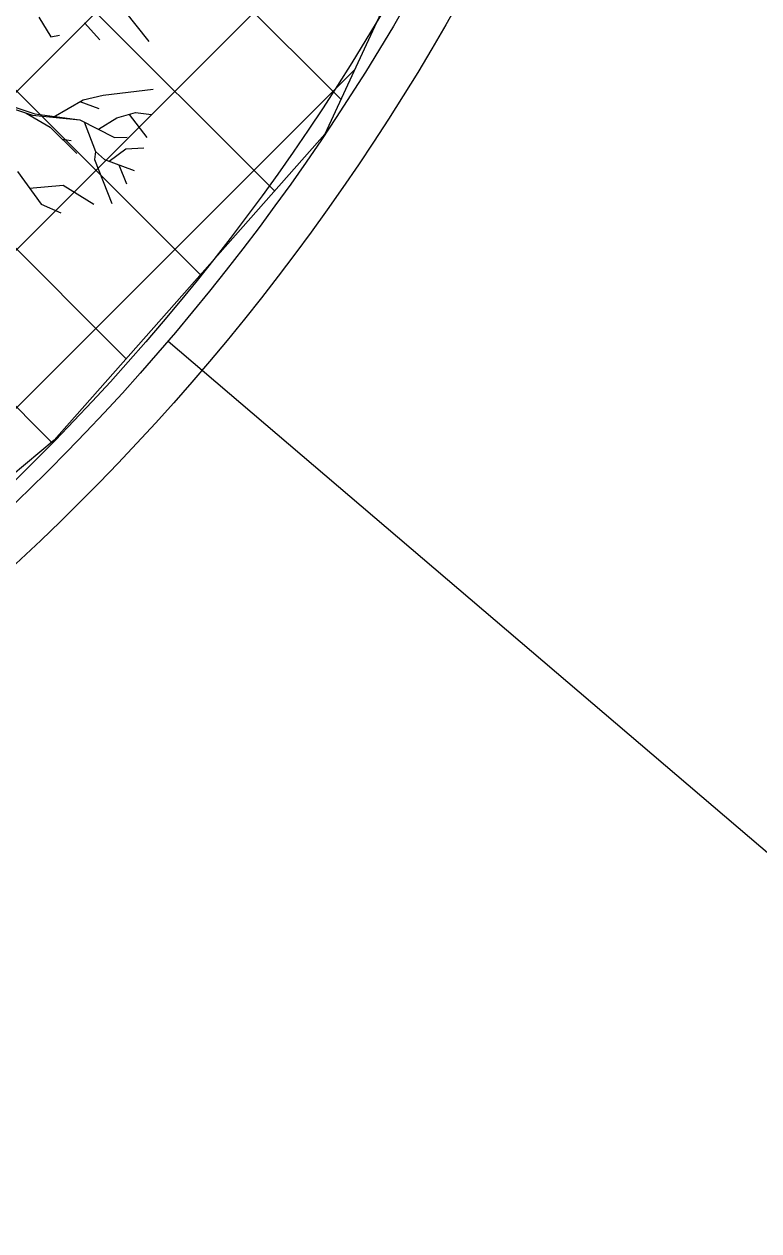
# Model space of a CAD drawing. Extents: x -438233 to -437334, y -1133133 to -1132623.
# Drawn here: x -438051 to -438047.71, y -1132962.38 to -1132956.99 of the extents above; entities that cross this region are included whole.
import ezdxf

# ---------------------------------------------------------------- set-up
doc = ezdxf.new("R2010")
doc.units = 0
for name, color, linetype in [('NADPRAZI', 7, 'Continuous'), ('OSY', 7, 'Continuous'), ('Vrstva 1', 7, 'Continuous'), ('Vrstva 40', 7, 'Continuous')]:
    doc.layers.add(name, color=color, linetype=linetype)

msp = doc.modelspace()

# ---------------------------------------------------------------- linework, layer by layer
at = {"layer": 'DEFPOINTS'}
msp.add_circle((-438057.9618, -1132951.913), 10.2, dxfattribs=at)
at = {"layer": 'NADPRAZI'}
msp.add_circle((-438057.9618, -1132951.913), 10, dxfattribs=at)
at = {"layer": 'OSY'}
msp.add_line((-438050.3551, -1132958.4044), (-438043.1287, -1132964.5712), dxfattribs=at)
at = {"layer": 'Vrstva 1'}
for p, q in [((-438053.8987, -1132953.0058), (-438049.5818, -1132957.3227)), ((-438054.2243, -1132953.3873), (-438049.8789, -1132957.7327)), ((-438054.5499, -1132953.7688), (-438050.2107, -1132958.108)), ((-438054.8755, -1132954.1504), (-438050.5425, -1132958.4833)), ((-438055.201, -1132954.5319), (-438050.876, -1132958.8569)), ((-438055.2015, -1132961.4561), (-438048.4137, -1132954.6683)), ((-438054.1068, -1132961.0685), (-438048.9116, -1132955.8734)), ((-438050.5514, -1132956.9255), (-438050.4414, -1132957.0636)), ((-438050.9335, -1132956.9552), (-438050.879, -1132957.0428)), ((-438050.7287, -1132956.98), (-438050.6604, -1132957.0563)), ((-438050.879, -1132957.0428), (-438050.8407, -1132957.0355)), ((-438052.5802, -1132960.249), (-438049.5198, -1132957.1886)), ((-438050.7354, -1132957.3242), (-438050.6462, -1132957.3044)), ((-438050.6462, -1132957.3044), (-438050.4222, -1132957.2779)), ((-438051.1142, -1132957.3341), (-438050.951, -1132957.3873)), ((-438051.1066, -1132957.346), (-438050.9619, -1132957.3932)), ((-438050.8691, -1132957.4018), (-438050.7354, -1132957.3242)), ((-438050.7492, -1132957.3321), (-438050.665, -1132957.3638)), ((-438050.9894, -1132957.3843), (-438050.8823, -1132957.4474)), ((-438050.9619, -1132957.3932), (-438050.7496, -1132957.4137)), ((-438050.951, -1132957.3873), (-438050.7496, -1132957.4137)), ((-438050.7496, -1132957.4137), (-438050.5946, -1132957.494)), ((-438050.6666, -1132957.4563), (-438050.5847, -1132957.4048)), ((-438050.5847, -1132957.4048), (-438050.5008, -1132957.382)), ((-438050.5296, -1132957.3899), (-438050.4496, -1132957.4936)), ((-438050.5008, -1132957.382), (-438050.4288, -1132957.3909)), ((-438050.8823, -1132957.4474), (-438050.7628, -1132957.565)), ((-438050.7311, -1132957.4233), (-438050.6802, -1132957.5564)), ((-438050.8275, -1132957.5012), (-438050.7892, -1132957.5075)), ((-438050.5946, -1132957.494), (-438050.5375, -1132957.492)), ((-438050.6802, -1132957.5564), (-438050.6845, -1132957.5924)), ((-438050.6802, -1132957.5564), (-438050.6392, -1132957.5921)), ((-438050.6181, -1132957.5987), (-438050.5448, -1132957.5435)), ((-438050.5448, -1132957.5435), (-438050.4642, -1132957.5402)), ((-438050.6845, -1132957.5924), (-438050.6065, -1132957.7892)), ((-438050.6392, -1132957.5921), (-438050.5068, -1132957.6406)), ((-438050.5748, -1132957.6158), (-438050.5411, -1132957.7001)), ((-438051.0283, -1132957.6459), (-438050.9233, -1132957.7912)), ((-438050.9745, -1132957.7205), (-438050.8245, -1132957.707)), ((-438050.8245, -1132957.707), (-438050.6875, -1132957.7919)), ((-438050.9233, -1132957.7912), (-438050.8344, -1132957.8302))]:
    msp.add_line(p, q, dxfattribs=at)
msp.add_lwpolyline([(-438048.0046, -1132951.184), (-438048.0461, -1132952.8217), (-438048.4585, -1132954.8934), (-438049.6535, -1132957.4778), (-438050.864, -1132958.8468), (-438052.4692, -1132960.1895), (-438054.6271, -1132961.3479), (-438056.4429, -1132961.6901), (-438058.7324, -1132961.8217), (-438061.1534, -1132961.3742), (-438063.5218, -1132960.2158), (-438065.6271, -1132958.2939), (-438067.1534, -1132955.8718), (-438067.7586, -1132953.6077), (-438067.9157, -1132952.1822), (-438067.8298, -1132950.3769)], dxfattribs=at)
at = {"layer": 'Vrstva 40'}
msp.add_circle((-438057.9725, -1132951.9018), 9.9418, dxfattribs=at)

doc.saveas('drawing.dxf')
